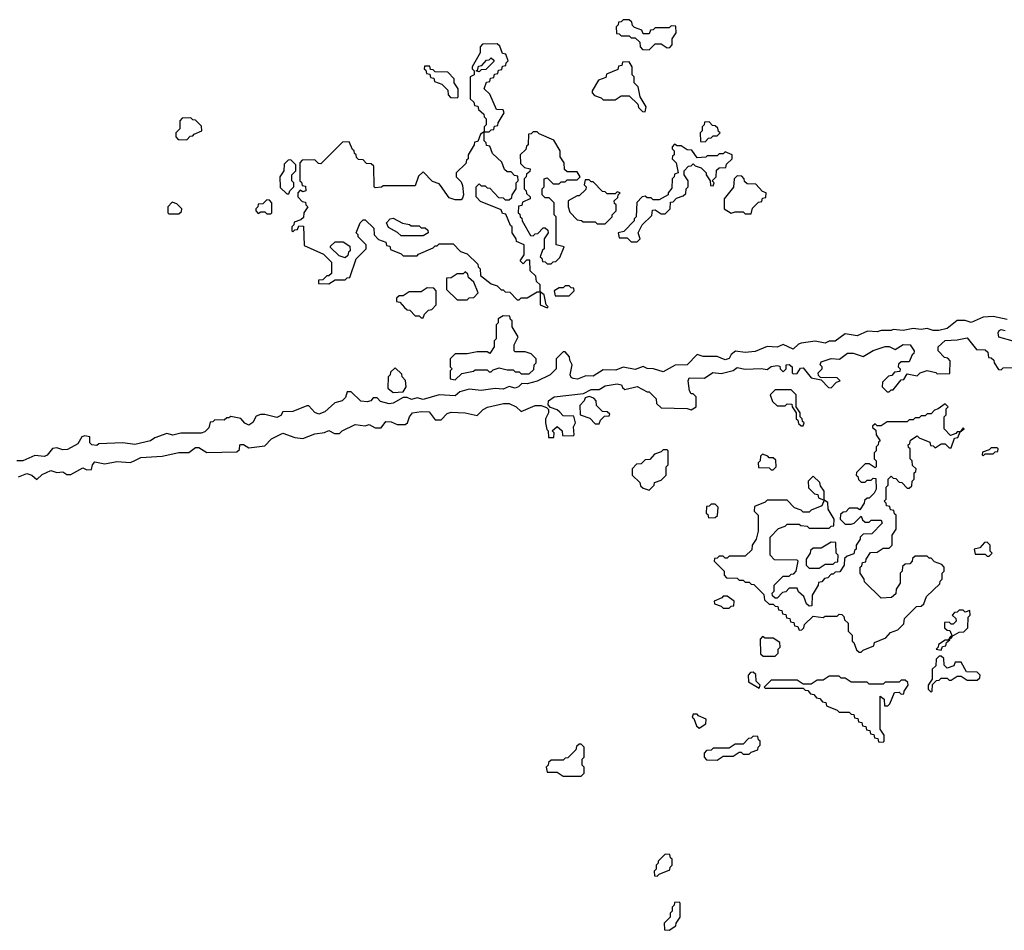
# Model space of a CAD drawing. Extents: x 2769579 to 2883812, y 684207 to 828660.
# Tile 291 of 505: x 2810299 to 2815220, y 756410 to 760960. Entities that reach past the tile are written whole.
import ezdxf

# ---------------------------------------------------------------- set-up
doc = ezdxf.new("R2010")
doc.units = 0

msp = doc.modelspace()

# ---------------------------------------------------------------- linework, layer by layer
at = {"layer": '0CON02XD'}
for points in [[(2813445, 760810), (2813475, 760840), (2813505, 760840), (2813535, 760820), (2813548.3, 760821.7), (2813560, 760835), (2813560, 760865), (2813580, 760895), (2813578.3, 760928.3), (2813555, 760930), (2813545, 760920), (2813475, 760920), (2813465, 760910), (2813451.7, 760908.3), (2813445, 760890), (2813415, 760890), (2813408.3, 760908.3), (2813371.7, 760921.7), (2813361.7, 760931.7), (2813358.3, 760948.3), (2813345, 760960), (2813315, 760960), (2813305, 760950), (2813291.7, 760948.3), (2813290, 760935), (2813280, 760925), (2813281.7, 760891.7), (2813295, 760890), (2813305, 760880), (2813345, 760880), (2813355, 760870), (2813375, 760870), (2813398.3, 760848.3), (2813400, 760825), (2813411.7, 760811.7), (2813445, 760810)], [(2812935, 759520), (2812940, 759525), (2812930, 759535), (2812920, 759585), (2812900, 759600), (2812900, 759635), (2812881.7, 759651.7), (2812878.3, 759678.3), (2812850, 759705), (2812848.3, 759758.3), (2812831.7, 759758.3), (2812815, 759740), (2812800, 759755), (2812820, 759785), (2812820, 759835), (2812781.7, 759851.7), (2812780, 759865), (2812760, 759895), (2812760, 759925), (2812751.7, 759931.7), (2812728.3, 759988.3), (2812711.7, 759991.7), (2812705, 760010), (2812601.7, 760051.7), (2812580, 760075), (2812580, 760125), (2812595, 760140), (2812605, 760130), (2812625, 760130), (2812635, 760120), (2812648.3, 760118.3), (2812691.7, 760071.7), (2812715, 760070), (2812725, 760060), (2812745, 760060), (2812758.3, 760071.7), (2812760, 760085), (2812780, 760115), (2812780, 760145), (2812790, 760155), (2812788.3, 760178.3), (2812771.7, 760181.7), (2812755, 760200), (2812735, 760200), (2812721.7, 760211.7), (2812708.3, 760248.3), (2812661.7, 760291.7), (2812648.3, 760328.3), (2812631.7, 760331.7), (2812630, 760345), (2812620, 760355), (2812620, 760400), (2812645, 760400), (2812655, 760410), (2812668.3, 760411.7), (2812671.7, 760428.3), (2812688.3, 760431.7), (2812690, 760445), (2812720, 760495), (2812715, 760510), (2812681.7, 760511.7), (2812648.3, 760588.3), (2812620, 760615), (2812631.7, 760648.3), (2812648.3, 760651.7), (2812651.7, 760668.3), (2812668.3, 760671.7), (2812671.7, 760688.3), (2812688.3, 760691.7), (2812691.7, 760708.3), (2812708.3, 760711.7), (2812711.7, 760728.3), (2812728.3, 760731.7), (2812730, 760745), (2812740, 760755), (2812728.3, 760788.3), (2812711.7, 760791.7), (2812698.3, 760828.3), (2812685, 760840), (2812611.7, 760838.3), (2812600, 760825), (2812600, 760795), (2812560, 760725), (2812560, 760715), (2812570, 760705), (2812570, 760685), (2812550, 760675), (2812550, 760565), (2812568.3, 760548.3), (2812571.7, 760531.7), (2812588.3, 760528.3), (2812591.7, 760511.7), (2812618.3, 760488.3), (2812620, 760475), (2812630, 760465), (2812630, 760435), (2812620, 760425), (2812620, 760400), (2812601.7, 760388.3), (2812588.3, 760351.7), (2812571.7, 760348.3), (2812570, 760335), (2812540, 760285), (2812540, 760265), (2812531.7, 760258.3), (2812528.3, 760241.7), (2812480, 760195), (2812480, 760175), (2812505, 760150), (2812511.7, 760131.7), (2812517.5, 760085), (2812511.7, 760068.3), (2812505, 760060), (2812475, 760060), (2812445, 760070), (2812401.7, 760131.7), (2812395, 760140), (2812361.7, 760151.7), (2812315, 760200), (2812291.7, 760178.3), (2812275, 760130), (2812115, 760130), (2812107, 760123), (2812075, 760120), (2812070, 760125), (2812068.3, 760228.3), (2812055, 760240), (2812031.7, 760241.7), (2812015, 760260), (2811991.7, 760261.7), (2811981.7, 760271.7), (2811980, 760285), (2811971.7, 760291.7), (2811970, 760305), (2811961.7, 760311.7), (2811945, 760350), (2811911.7, 760348.3), (2811805, 760240), (2811791.7, 760241.7), (2811775, 760260), (2811711.7, 760258.3), (2811700, 760245), (2811700, 760155), (2811708.3, 760148.3), (2811711.7, 760131.7), (2811728.3, 760128.3), (2811730, 760105), (2811715, 760100), (2811701.7, 760108.3), (2811690, 760095), (2811690, 760075), (2811711.7, 760051.7), (2811728.3, 760048.3), (2811730, 760035), (2811740, 760025), (2811720, 759995), (2811718.3, 759971.7), (2811705, 759960), (2811671.7, 759948.3), (2811670, 759935), (2811660, 759925), (2811660, 759905), (2811665, 759900), (2811675, 759910), (2811688.3, 759911.7), (2811695, 759930), (2811718.3, 759928.3), (2811721.7, 759831.7), (2811818.3, 759788.3), (2811858.3, 759748.3), (2811858.3, 759691.7), (2811845, 759680), (2811835, 759680), (2811815, 759660), (2811791.7, 759658.3), (2811791.7, 759641.7), (2811845, 759640), (2811875, 759660), (2811925, 759660), (2811935, 759670), (2811948.3, 759671.7), (2811980, 759765), (2812030, 759815), (2812030, 759835), (2811990, 759875), (2811990, 759885), (2811980, 759895), (2812000, 759945), (2812015, 759960), (2812025, 759960), (2812068.3, 759918.3), (2812070, 759885), (2812091.7, 759861.7), (2812128.3, 759848.3), (2812131.7, 759831.7), (2812148.3, 759828.3), (2812151.7, 759811.7), (2812205, 759790), (2812215, 759780), (2812285, 759780), (2812291.7, 759788.3), (2812365, 759820), (2812375, 759830), (2812385, 759830), (2812395, 759840), (2812465, 759840), (2812501.7, 759801.7), (2812535, 759790), (2812588.3, 759738.3), (2812590, 759725), (2812600, 759715), (2812601.7, 759681.7), (2812655, 759640), (2812685, 759630), (2812705, 759610), (2812715, 759610), (2812725, 759600), (2812748.3, 759598.3), (2812785, 759560), (2812795, 759560), (2812805, 759570), (2812835, 759570), (2812860, 759585), (2812885, 759600), (2812900, 759600), (2812900, 759535), (2812935, 759520)], [(2812595, 760700), (2812580, 760705), (2812588.3, 760711.7), (2812591.7, 760728.3), (2812608.3, 760731.7), (2812631.7, 760758.3), (2812645, 760760), (2812655, 760770), (2812668.3, 760758.3), (2812668.3, 760751.7), (2812628.3, 760711.7), (2812605, 760710), (2812595, 760700)], [(2812485, 760570), (2812490, 760575), (2812490, 760615), (2812470, 760645), (2812470, 760665), (2812438.3, 760698.3), (2812375, 760700), (2812365, 760710), (2812351.7, 760711.7), (2812348.3, 760728.3), (2812321.7, 760728.3), (2812320, 760715), (2812328.3, 760708.3), (2812331.7, 760691.7), (2812348.3, 760688.3), (2812351.7, 760671.7), (2812368.3, 760668.3), (2812371.7, 760651.7), (2812408.3, 760638.3), (2812438.3, 760608.3), (2812440, 760585), (2812451.7, 760571.7), (2812485, 760570)], [(2813425, 760500), (2813430, 760525), (2813400, 760575), (2813390, 760625), (2813370, 760645), (2813370, 760675), (2813360, 760685), (2813360, 760725), (2813345, 760750), (2813311.7, 760748.3), (2813308.3, 760731.7), (2813291.7, 760728.3), (2813288.3, 760711.7), (2813231.7, 760688.3), (2813228.3, 760671.7), (2813191.7, 760658.3), (2813160, 760605), (2813160, 760595), (2813171.7, 760581.7), (2813205, 760570), (2813215, 760560), (2813275, 760560), (2813305, 760580), (2813345, 760580), (2813388.3, 760538.3), (2813391.7, 760521.7), (2813411.7, 760501.7), (2813425, 760500)], [(2811135, 760360), (2811151.7, 760378.3), (2811165, 760380), (2811171.7, 760388.3), (2811210, 760405), (2811208.3, 760428.3), (2811178.3, 760458.3), (2811165, 760460), (2811155, 760470), (2811111.7, 760468.3), (2811100, 760455), (2811100, 760415), (2811080, 760395), (2811080, 760375), (2811091.7, 760361.7), (2811135, 760360)], [(2813725, 760350), (2813741.7, 760368.3), (2813755, 760370), (2813765, 760380), (2813785, 760380), (2813800, 760395), (2813791.7, 760401.7), (2813788.3, 760418.3), (2813775, 760430), (2813761.7, 760431.7), (2813745, 760450), (2813721.7, 760448.3), (2813720, 760435), (2813710, 760425), (2813710, 760405), (2813700, 760395), (2813701.7, 760351.7), (2813725, 760350)], [(2812955, 759740), (2812965, 759750), (2812978.3, 759751.7), (2812998.3, 759771.7), (2813020, 759825), (2812980, 759835), (2812980, 759975), (2812970, 759985), (2812970, 760045), (2812945, 760070), (2812925, 760070), (2812910, 760085), (2812910, 760115), (2812920, 760125), (2812920, 760165), (2812935, 760170), (2812965, 760140), (2812995, 760140), (2813005, 760150), (2813025, 760150), (2813035, 760160), (2813085, 760160), (2813100, 760175), (2813085, 760200), (2813035, 760200), (2813021.7, 760211.7), (2813020, 760245), (2813000, 760275), (2813000, 760305), (2812968.3, 760358.3), (2812895, 760390), (2812885, 760400), (2812865, 760400), (2812855, 760390), (2812841.7, 760388.3), (2812840, 760335), (2812831.7, 760328.3), (2812828.3, 760311.7), (2812800, 760285), (2812801.7, 760241.7), (2812821.7, 760221.7), (2812850, 760215), (2812848.3, 760201.7), (2812831.7, 760188.3), (2812830, 760175), (2812820, 760165), (2812820, 760115), (2812830, 760105), (2812831.7, 760091.7), (2812850, 760075), (2812850, 760065), (2812811.7, 760048.3), (2812808.3, 760031.7), (2812791.7, 760028.3), (2812790, 759995), (2812798.3, 759988.3), (2812800, 759975), (2812808.3, 759968.3), (2812810, 759955), (2812851.7, 759881.7), (2812865, 759880), (2812875, 759890), (2812888.3, 759891.7), (2812915, 759920), (2812925, 759920), (2812938.3, 759908.3), (2812940, 759895), (2812920, 759865), (2812920, 759815), (2812911.7, 759808.3), (2812900, 759775), (2812908.3, 759768.3), (2812911.7, 759751.7), (2812925, 759750), (2812935, 759740), (2812955, 759740)], [(2813385, 759850), (2813400, 759865), (2813390, 759895), (2813410, 759935), (2813458.3, 759981.7), (2813461.7, 760008.3), (2813475, 760010), (2813505, 759990), (2813525, 759990), (2813550, 760015), (2813551.7, 760048.3), (2813565, 760050), (2813581.7, 760068.3), (2813615, 760080), (2813628.3, 760091.7), (2813630, 760115), (2813640, 760125), (2813640, 760155), (2813620, 760185), (2813620, 760205), (2813641.7, 760228.3), (2813655, 760230), (2813665, 760240), (2813675, 760230), (2813705, 760220), (2813730, 760195), (2813730, 760185), (2813750, 760155), (2813751.7, 760131.7), (2813765, 760130), (2813770, 760145), (2813760, 760155), (2813780, 760175), (2813781.7, 760208.3), (2813795, 760220), (2813828.3, 760221.7), (2813831.7, 760238.3), (2813860, 760265), (2813860, 760285), (2813825, 760300), (2813815, 760290), (2813795, 760290), (2813785, 760280), (2813735, 760280), (2813727.5, 760272.5), (2813685, 760270), (2813658.3, 760308.3), (2813635, 760310), (2813605, 760330), (2813585, 760330), (2813571.7, 760338.3), (2813560, 760325), (2813560, 760315), (2813570, 760305), (2813570, 760285), (2813561.7, 760278.3), (2813560, 760265), (2813580, 760245), (2813590, 760195), (2813571.7, 760188.3), (2813570, 760175), (2813560, 760165), (2813558.3, 760118.3), (2813540, 760095), (2813540, 760085), (2813495, 760060), (2813465, 760060), (2813455, 760070), (2813435, 760070), (2813425, 760077.5), (2813410, 760075), (2813383, 760047), (2813380, 759975), (2813370, 759965), (2813370, 759955), (2813318.3, 759901.7), (2813290, 759895), (2813295, 759870), (2813335, 759870), (2813355, 759850), (2813385, 759850)], [(2811645, 760090), (2811650, 760105), (2811670, 760125), (2811670, 760145), (2811660, 760155), (2811660, 760185), (2811680, 760205), (2811680, 760235), (2811655, 760260), (2811641.7, 760258.3), (2811621.7, 760238.3), (2811620, 760205), (2811600, 760175), (2811601.7, 760121.7), (2811635, 760090), (2811645, 760090)], [(2813955, 759990), (2813961.7, 760018.3), (2813991.7, 760048.3), (2814008.3, 760051.7), (2814011.7, 760068.3), (2814028.3, 760071.7), (2814030, 760095), (2814011.7, 760101.7), (2813978.3, 760138.3), (2813935, 760140), (2813921.7, 760151.7), (2813920, 760165), (2813908.3, 760178.3), (2813885, 760180), (2813870, 760165), (2813867, 760123), (2813820, 760065), (2813820, 760015), (2813855, 759992.5), (2813875, 760000), (2813915, 760000), (2813925, 759990), (2813955, 759990)], [(2813225, 759940), (2813260, 759975), (2813260, 759985), (2813280, 760005), (2813280, 760035), (2813271.7, 760041.7), (2813270, 760055), (2813288.3, 760071.7), (2813290, 760085), (2813300, 760095), (2813285, 760100), (2813275, 760090), (2813235, 760090), (2813225, 760100), (2813211.7, 760101.7), (2813165, 760150), (2813155, 760150), (2813145, 760160), (2813125, 760160), (2813120, 760135), (2813130, 760125), (2813128.3, 760111.7), (2813095, 760080), (2813085, 760080), (2813040, 760055), (2813040, 760025), (2813048.3, 759998.3), (2813085, 759960), (2813107, 759957), (2813115, 759950), (2813175, 759950), (2813185, 759940), (2813225, 759940)], [(2811095, 759990), (2811108.3, 760001.7), (2811110, 760015), (2811085, 760040), (2811061.7, 760048.3), (2811040, 760025), (2811040, 759995), (2811045, 759990), (2811095, 759990)], [(2811555, 759990), (2811560, 759995), (2811560, 760045), (2811548.3, 760058.3), (2811535, 760060), (2811515, 760040), (2811491.7, 760038.3), (2811490, 760025), (2811480, 760015), (2811480, 760005), (2811491.7, 759991.7), (2811505, 760000), (2811525, 760000), (2811535, 759990), (2811555, 759990)], [(2812315, 759880), (2812205, 759880), (2812187, 759897), (2812141.7, 759921.7), (2812132.5, 759945), (2812150, 759965), (2812165, 759967.5), (2812213, 759943), (2812247, 759937), (2812255, 759930), (2812295, 759930), (2812305, 759920), (2812325, 759920), (2812338.3, 759908.3), (2812340, 759895), (2812315, 759880)], [(2811925, 759770), (2811895, 759780), (2811851.7, 759821.7), (2811851.7, 759828.3), (2811875, 759850), (2811915, 759850), (2811948.3, 759828.3), (2811950, 759805), (2811941.7, 759798.3), (2811938.3, 759781.7), (2811925, 759770)], [(2812535, 759560), (2812545, 759570), (2812568.3, 759571.7), (2812590, 759595), (2812568.3, 759648.3), (2812541.7, 759671.7), (2812538.3, 759688.3), (2812525, 759700), (2812515, 759690), (2812485, 759690), (2812455, 759670), (2812431.7, 759668.3), (2812431.7, 759611.7), (2812485, 759560), (2812535, 759560)], [(2813045, 759580), (2813070, 759605), (2813068.3, 759618.3), (2813055, 759620), (2813045, 759630), (2813025, 759630), (2813015, 759620), (2812995, 759620), (2812970, 759605), (2812975, 759580), (2813045, 759580)], [(2812315, 759470), (2812321.7, 759488.3), (2812341.7, 759508.3), (2812358.3, 759511.7), (2812380, 759535), (2812380, 759605), (2812368.3, 759618.3), (2812335, 759620), (2812305, 759600), (2812245, 759600), (2812215, 759580), (2812195, 759580), (2812181.7, 759568.3), (2812181.7, 759551.7), (2812198.3, 759548.3), (2812221.7, 759521.7), (2812235, 759510), (2812248.3, 759508.3), (2812275, 759480), (2812295, 759480), (2812305, 759470), (2812315, 759470)], [(2815235, 759462.5), (2815165, 759477.5), (2815115, 759473.3), (2815055, 759447.5), (2815025, 759457.5), (2814985, 759457.5), (2814933.6, 759416.4), (2814893.6, 759406.4), (2814865, 759406.7), (2814835, 759417.5), (2814805, 759412.5), (2814765, 759417.5), (2814715, 759407.5), (2814665, 759412.5), (2814655, 759407.5), (2814605, 759407.5), (2814585, 759400), (2814536.4, 759403.6), (2814485, 759380), (2814425, 759390), (2814375, 759353.8), (2814345, 759353.8), (2814325, 759343.3), (2814275, 759353.3), (2814205, 759343.3), (2814191.7, 759338.3), (2814165, 759313.3), (2814115, 759337.5), (2814085, 759323.3), (2814035, 759326.7), (2813975, 759302.5), (2813925, 759296.7), (2813877, 759303), (2813855, 759287.5), (2813845, 759267.5), (2813825, 759261.2), (2813785, 759277.5), (2813715, 759277.5), (2813685, 759287.5), (2813635, 759236.2), (2813575, 759233.8), (2813515, 759200), (2813466.1, 759216.1), (2813435, 759217.5), (2813415, 759227.5), (2813375, 759212.5), (2813315, 759223.3), (2813279.3, 759209.3), (2813215, 759210), (2813165, 759178.8), (2813129.3, 759180.7), (2813086.4, 759163.6), (2813065, 759166.7), (2813055, 759172.5), (2813050, 759185), (2813060, 759235), (2813048.3, 759258.3), (2813047.5, 759275), (2813025, 759300), (2813015, 759300), (2812980, 759265), (2812980, 759215), (2812950, 759185), (2812885, 759153.8), (2812835, 759140), (2812808.3, 759141.7), (2812792.5, 759125), (2812775, 759118.8), (2812745, 759126.7), (2812715, 759113.3), (2812675, 759116.7), (2812605, 759106.7), (2812545, 759113.3), (2812499.3, 759100.7), (2812475, 759080), (2812395, 759086.2), (2812315, 759062.5), (2812285, 759070), (2812257, 759063), (2812235, 759072.5), (2812215, 759072.5), (2812165.9, 759044.1), (2812145, 759041.2), (2812103, 759053), (2812085, 759070), (2812065, 759070), (2812053.6, 759056.4), (2812035, 759050), (2812003.6, 759053.6), (2811955, 759100), (2811935, 759100), (2811927, 759073), (2811910, 759055), (2811873.9, 759046.1), (2811825, 759000), (2811795, 758988.8), (2811775, 758996.7), (2811745, 759030), (2811735, 759030), (2811665, 759002.5), (2811615, 759000), (2811605, 758982.5), (2811585, 758972.5), (2811525, 758987.5), (2811503, 758987), (2811481.7, 758978.3), (2811465, 758947.5), (2811445, 758934), (2811425, 758943.3), (2811405, 758967.5), (2811355, 758977.5), (2811345, 758970), (2811335, 758970), (2811321.7, 758958.3), (2811275, 758960), (2811265, 758950), (2811251.7, 758948.3), (2811245, 758920), (2811225, 758900), (2811206.4, 758893.6), (2811105, 758893.3), (2811065, 758883.3), (2811035, 758892.5), (2810975, 758870), (2810952.5, 758855), (2810875, 758838), (2810815, 758846.2), (2810695, 758840), (2810685, 758832.5), (2810660, 758835), (2810650, 758845), (2810650, 758875), (2810625, 758880), (2810610, 758875), (2810589.3, 758840.7), (2810538.3, 758811.7), (2810515, 758811.2), (2810485, 758820), (2810463, 758817), (2810436.4, 758783.6), (2810423, 758777), (2810375, 758782.5), (2810315, 758756.2), (2810285, 758756.2)], [(2812475, 759160), (2812508.3, 759191.7), (2812567, 759203), (2812575, 759210), (2812635, 759210), (2812645, 759200), (2812655, 759200), (2812665, 759210), (2812695, 759220), (2812735, 759210), (2812765, 759210), (2812775, 759200), (2812795, 759200), (2812805, 759190), (2812845, 759190), (2812868.3, 759211.7), (2812870, 759235), (2812880, 759245), (2812880, 759265), (2812855, 759290), (2812825, 759300), (2812775, 759300), (2812770, 759305), (2812770, 759335), (2812790, 759375), (2812760, 759425), (2812760, 759455), (2812751.7, 759461.7), (2812748.3, 759478.3), (2812715, 759480), (2812690, 759465), (2812690, 759445), (2812680, 759435), (2812680, 759365), (2812670, 759355), (2812670, 759325), (2812648.3, 759291.7), (2812635, 759300), (2812585, 759300), (2812535, 759290), (2812475, 759290), (2812450, 759265), (2812450, 759225), (2812460, 759215), (2812450, 759205), (2812450, 759165), (2812475, 759160)], [(2815263.6, 759353.6), (2815193.3, 759373.3), (2815190, 759395), (2815195, 759407.5), (2815205, 759412.5), (2815225, 759407.5)], [(2810293.9, 758676.1), (2810335, 758692.5), (2810360, 758685), (2810385, 758662.5), (2810411.7, 758688.3), (2810455, 758707.5), (2810485, 758697.5), (2810515, 758700), (2810535, 758687.5), (2810555, 758687.5), (2810615, 758720), (2810635, 758710), (2810658.3, 758711.7), (2810663.3, 758735), (2810675, 758750), (2810725, 758740), (2810785, 758752.5), (2810853, 758747), (2810878.3, 758758.3), (2810905, 758772.5), (2811010.7, 758779.3), (2811095, 758796.7), (2811145, 758797.5), (2811177, 758823), (2811195, 758822.5), (2811235, 758797.5), (2811385, 758800), (2811398.3, 758811.7), (2811400, 758835), (2811405, 758837.5), (2811417, 758837), (2811445, 758820), (2811525, 758830), (2811557.5, 758865), (2811615, 758893.3), (2811675, 758872.5), (2811715, 758867.5), (2811775, 758890), (2811823.3, 758896.7), (2811845, 758906.7), (2811873, 758893), (2811897, 758893), (2811910, 758905), (2811975, 758936.7), (2812025, 758930), (2812045, 758937.5), (2812075, 758920), (2812105, 758920), (2812128.3, 758951.7), (2812155, 758950), (2812185, 758936.7), (2812225, 758937.5), (2812237.5, 758945), (2812247.5, 758975), (2812262.5, 758995), (2812305, 759002.5), (2812345, 759000), (2812375, 758960), (2812405, 758960), (2812435, 758992.5), (2812455, 758998.8), (2812525, 758996.2), (2812585, 758982.5), (2812615, 759012.5), (2812636.4, 759023.6), (2812717, 759043), (2812745, 759042.5), (2812780, 759025), (2812805, 759002.5), (2812875, 759032.5), (2812905, 759032.5), (2812931.7, 759021.7), (2812941.7, 759011.7), (2812942.5, 758995), (2812927.5, 758965), (2812926.7, 758945), (2812933, 758913), (2812940, 758905), (2812941.7, 758871.7), (2812968.3, 758871.7), (2812970, 758895), (2812960, 758905), (2812985, 758927.5), (2813010, 758905), (2813011.7, 758881.7), (2813065, 758880), (2813070, 758885), (2813067.5, 758925), (2813077.5, 758945), (2813068.3, 758978.3), (2813015, 758980), (2812998.3, 758998.3), (2812985, 759010), (2812951.7, 759021.7), (2812940, 759035), (2812942.5, 759055), (2812970, 759075), (2813117.5, 759092.5), (2813155, 759112.5), (2813195, 759112.5), (2813225, 759130), (2813285, 759140), (2813306.1, 759136.1), (2813311.7, 759121.7), (2813323, 759113), (2813385, 759127.5), (2813435, 759100), (2813445, 759100), (2813480, 759065), (2813481.7, 759041.7), (2813505, 759020), (2813635, 759017.5), (2813655, 759010), (2813680, 759025), (2813680, 759075), (2813665, 759090), (2813655, 759090), (2813647.5, 759105), (2813640, 759155), (2813645, 759170), (2813721.7, 759168.3), (2813763.6, 759196.4), (2813805, 759192.5), (2813865, 759207.5), (2813885, 759222.5), (2813925, 759213.3), (2814005, 759217.5), (2814035, 759212.5), (2814055, 759226.7), (2814085, 759232.5), (2814098.3, 759228.3), (2814100, 759215), (2814115, 759200), (2814130, 759215), (2814130, 759235), (2814145, 759237.5), (2814160, 759225), (2814160, 759195), (2814165, 759190), (2814185, 759192.5), (2814201.7, 759218.3), (2814215, 759220), (2814255, 759170), (2814305, 759160), (2814341.7, 759121.7), (2814355, 759120), (2814381.7, 759148.3), (2814400, 759155), (2814385, 759170), (2814301.7, 759171.7), (2814291.7, 759181.7), (2814290, 759195), (2814310, 759215), (2814310, 759225), (2814300, 759235), (2814305, 759250), (2814355, 759266.7), (2814397, 759263), (2814437, 759293), (2814465, 759293.3), (2814515, 759277.5), (2814565, 759307.5), (2814625, 759326.7), (2814645, 759326.7), (2814675, 759312.5), (2814715, 759337.5), (2814750, 759335), (2814770, 759305), (2814768.3, 759291.7), (2814760, 759285), (2814745, 759250), (2814705, 759250), (2814691.7, 759238.3), (2814690, 759225), (2814700, 759215), (2814698.3, 759201.7), (2814671.7, 759198.3), (2814658.3, 759181.7), (2814641.7, 759178.3), (2814611.7, 759148.3), (2814610, 759125), (2814635, 759100), (2814645, 759100), (2814655, 759110), (2814665, 759110), (2814705, 759160), (2814718.3, 759161.7), (2814735, 759190), (2814785, 759180), (2814800, 759195), (2814835, 759206.7), (2814877, 759197), (2814885, 759190), (2814948.3, 759191.7), (2814950, 759255), (2814938.3, 759268.3), (2814921.7, 759271.7), (2814890, 759305), (2814890, 759325), (2814925, 759357.5), (2814985, 759360), (2815035, 759370), (2815081.7, 759311.7), (2815125, 759310), (2815138.3, 759298.3), (2815141.7, 759271.7), (2815155, 759270), (2815168.3, 759258.3), (2815170, 759245), (2815191.7, 759211.7), (2815205, 759210), (2815215, 759220), (2815278.3, 759221.7)], [(2812165, 759097.5), (2812215, 759100), (2812230, 759125), (2812227, 759157), (2812210, 759175), (2812208.3, 759188.3), (2812175, 759220), (2812151.7, 759198.3), (2812150, 759185), (2812140, 759175), (2812138.3, 759118.3), (2812165, 759097.5)], [(2814215, 758930), (2814220, 758945), (2814211.7, 758951.7), (2814210, 758965), (2814200, 758975), (2814200, 758995), (2814180, 759025), (2814180, 759085), (2814155, 759110), (2814075, 759110), (2814050, 759085), (2814061.7, 759051.7), (2814085, 759030), (2814125, 759030), (2814135, 759040), (2814158.3, 759038.3), (2814160, 759025), (2814180, 758995), (2814180, 758965), (2814188.3, 758958.3), (2814191.7, 758941.7), (2814205, 758930), (2814215, 758930)], [(2813195, 758940), (2813201.7, 758958.3), (2813221.7, 758978.3), (2813245, 758980), (2813248.3, 758988.3), (2813235, 759000), (2813211.7, 759001.7), (2813181.7, 759031.7), (2813180, 759055), (2813168.3, 759068.3), (2813145, 759077.5), (2813125, 759070), (2813120, 759055), (2813098.3, 759031.7), (2813100, 758985), (2813148.3, 758968.3), (2813175, 758940), (2813195, 758940)], [(2814505, 757800), (2814515, 757810), (2814568.3, 757831.7), (2814571.7, 757848.3), (2814628.3, 757871.7), (2814651.7, 757898.3), (2814688.3, 757911.7), (2814718.3, 757941.7), (2814721.7, 757968.3), (2814781.7, 758028.3), (2814805, 758030), (2814818.3, 758041.7), (2814831.7, 758078.3), (2814898.3, 758141.7), (2814900, 758155), (2814910, 758165), (2814910, 758195), (2814920, 758205), (2814920, 758225), (2814908.3, 758238.3), (2814871.7, 758251.7), (2814855, 758270), (2814845, 758270), (2814835, 758280), (2814775, 758280), (2814761.7, 758268.3), (2814760, 758255), (2814748.3, 758241.7), (2814725, 758240), (2814711.7, 758228.3), (2814710, 758205), (2814700, 758195), (2814700, 758145), (2814680, 758115), (2814678.3, 758091.7), (2814657, 758073), (2814605, 758070), (2814521.7, 758151.7), (2814520, 758165), (2814500, 758195), (2814500, 758225), (2814508.3, 758231.7), (2814511.7, 758248.3), (2814528.3, 758251.7), (2814530, 758265), (2814551.7, 758298.3), (2814585, 758300), (2814615, 758320), (2814645, 758320), (2814660, 758335), (2814660, 758385), (2814680, 758415), (2814680, 758485), (2814671.7, 758491.7), (2814668.3, 758508.3), (2814651.7, 758511.7), (2814648.3, 758528.3), (2814631.7, 758531.7), (2814630, 758545), (2814620, 758555), (2814630, 758565), (2814630, 758625), (2814640, 758635), (2814640, 758665), (2814655, 758680), (2814665, 758670), (2814678.3, 758668.3), (2814695, 758650), (2814708.3, 758648.3), (2814735, 758620), (2814745, 758620), (2814758.3, 758631.7), (2814760, 758655), (2814770, 758665), (2814770, 758695), (2814778.3, 758701.7), (2814780, 758715), (2814761.7, 758731.7), (2814760, 758755), (2814750, 758765), (2814750, 758815), (2814741.7, 758821.7), (2814740, 758835), (2814748.3, 758841.7), (2814751.7, 758858.3), (2814785, 758880), (2814795, 758870), (2814848.3, 758848.3), (2814851.7, 758831.7), (2814865, 758830), (2814875, 758820), (2814905, 758840), (2814925, 758840), (2814945, 758820), (2814955, 758820), (2814971.7, 758868.3), (2814988.3, 758871.7), (2815000, 758900), (2815020, 758915), (2815015, 758920), (2815000, 758900), (2814985, 758900), (2814978.3, 758891.7), (2814951.7, 758881.7), (2814920, 758915), (2814920, 758975), (2814930, 758985), (2814930, 759015), (2814940, 759025), (2814925, 759040), (2814890, 759015), (2814871.7, 759008.3), (2814855, 758990), (2814835, 758990), (2814825, 758980), (2814805, 758980), (2814795, 758970), (2814775, 758970), (2814765, 758960), (2814745, 758960), (2814735, 758950), (2814635, 758950), (2814605, 758930), (2814585, 758930), (2814575, 758940), (2814561.7, 758928.3), (2814561.7, 758921.7), (2814578.3, 758908.3), (2814580, 758885), (2814600, 758855), (2814591.7, 758848.3), (2814590, 758835), (2814580, 758825), (2814580, 758805), (2814570, 758795), (2814570, 758765), (2814580, 758755), (2814580, 758725), (2814575, 758720), (2814545, 758740), (2814525, 758740), (2814481.7, 758698.3), (2814480, 758685), (2814488.3, 758678.3), (2814491.7, 758661.7), (2814505, 758650), (2814525, 758650), (2814535, 758660), (2814555, 758660), (2814565, 758670), (2814578.3, 758668.3), (2814580, 758615), (2814570, 758595), (2814545, 758570), (2814535, 758570), (2814521.7, 758558.3), (2814520, 758545), (2814498.3, 758511.7), (2814485, 758520), (2814445, 758520), (2814428.3, 758501.7), (2814415, 758500), (2814401.7, 758488.3), (2814400, 758465), (2814425, 758440), (2814455, 758440), (2814470, 758445), (2814505, 758480), (2814511.7, 758461.7), (2814525, 758450), (2814545, 758450), (2814555, 758460), (2814605, 758460), (2814610, 758445), (2814558.3, 758391.7), (2814515, 758390), (2814500, 758375), (2814500, 758365), (2814480, 758335), (2814480, 758315), (2814471.7, 758308.3), (2814468.3, 758291.7), (2814435, 758280), (2814421.7, 758268.3), (2814420, 758235), (2814398.3, 758201.7), (2814375, 758200), (2814365, 758190), (2814355, 758190), (2814338.3, 758171.7), (2814321.7, 758168.3), (2814308.3, 758151.7), (2814291.7, 758148.3), (2814290, 758135), (2814260, 758085), (2814258.3, 758031.7), (2814245, 758030), (2814231.7, 758041.7), (2814218.3, 758078.3), (2814191.7, 758101.7), (2814185, 758120), (2814145, 758120), (2814128.3, 758101.7), (2814111.7, 758098.3), (2814085, 758070), (2814075, 758070), (2814061.7, 758081.7), (2814060, 758095), (2814070, 758105), (2814070, 758135), (2814115, 758180), (2814145, 758180), (2814155, 758190), (2814168.3, 758191.7), (2814180, 758205), (2814190, 758255), (2814185, 758260), (2814071.7, 758261.7), (2814050, 758285), (2814050, 758375), (2814091.7, 758418.3), (2814125, 758430), (2814135, 758440), (2814195, 758440), (2814203, 758433), (2814235, 758430), (2814245, 758420), (2814345, 758420), (2814355, 758430), (2814368.3, 758431.7), (2814370, 758465), (2814340, 758515), (2814338.3, 758548.3), (2814320, 758560), (2814320, 758605), (2814301.7, 758631.7), (2814298.3, 758648.3), (2814265, 758680), (2814240, 758655), (2814241.7, 758621.7), (2814271.7, 758591.7), (2814288.3, 758588.3), (2814291.7, 758571.7), (2814320, 758560), (2814308.3, 758531.7), (2814255, 758510), (2814245, 758500), (2814215, 758500), (2814205, 758510), (2814171.7, 758521.7), (2814135, 758560), (2814035, 758560), (2814025, 758550), (2813971.7, 758528.3), (2813970, 758505), (2813990, 758485), (2813990, 758405), (2813980, 758365), (2813960, 758335), (2813958.3, 758311.7), (2813925, 758280), (2813845, 758280), (2813835, 758270), (2813825, 758270), (2813815, 758280), (2813795, 758280), (2813785, 758270), (2813771.7, 758268.3), (2813770, 758255), (2813820, 758205), (2813820, 758185), (2813831.7, 758171.7), (2813885, 758170), (2813895, 758160), (2813915, 758160), (2813925, 758150), (2813945, 758150), (2813955, 758140), (2813968.3, 758138.3), (2814018.3, 758088.3), (2814021.7, 758061.7), (2814045, 758040), (2814065, 758040), (2814075, 758030), (2814088.3, 758028.3), (2814091.7, 758011.7), (2814108.3, 758008.3), (2814111.7, 757991.7), (2814128.3, 757988.3), (2814131.7, 757971.7), (2814148.3, 757968.3), (2814151.7, 757951.7), (2814168.3, 757948.3), (2814171.7, 757931.7), (2814188.3, 757928.3), (2814195, 757910), (2814208.3, 757911.7), (2814218.3, 757921.7), (2814221.7, 757938.3), (2814265, 757980), (2814315, 757972.5), (2814325, 757980), (2814385, 757980), (2814395, 757990), (2814408.3, 757988.3), (2814418.3, 757978.3), (2814421.7, 757961.7), (2814440, 757945), (2814440, 757905), (2814460, 757885), (2814460, 757855), (2814468.3, 757848.3), (2814481.7, 757811.7), (2814495, 757800), (2814505, 757800)], [(2813445, 758610), (2813470, 758635), (2813471.7, 758648.3), (2813505, 758660), (2813530, 758685), (2813530, 758725), (2813540, 758735), (2813540, 758805), (2813535, 758810), (2813515, 758810), (2813505, 758800), (2813471.7, 758788.3), (2813448.3, 758761.7), (2813425, 758760), (2813405, 758740), (2813381.7, 758738.3), (2813360, 758715), (2813360, 758685), (2813398.3, 758648.3), (2813401.7, 758631.7), (2813415, 758620), (2813445, 758610)], [(2815115, 758780), (2815125, 758790), (2815165, 758790), (2815175, 758800), (2815188.3, 758801.7), (2815190, 758815), (2815185, 758820), (2815155, 758820), (2815145, 758810), (2815111.7, 758798.3), (2815110, 758785), (2815115, 758780)], [(2814065, 758710), (2814080, 758725), (2814078.3, 758758.3), (2814065, 758770), (2814045, 758770), (2814038.3, 758778.3), (2814011.7, 758788.3), (2814001.7, 758778.3), (2814000, 758755), (2813990, 758745), (2813991.7, 758721.7), (2814045, 758720), (2814055, 758710), (2814065, 758710)], [(2813741.7, 758471.7), (2813775, 758472.5), (2813787, 758483), (2813790, 758525), (2813775, 758540), (2813755, 758540), (2813745, 758530), (2813731.7, 758528.3), (2813730, 758495), (2813738.3, 758488.3), (2813741.7, 758471.7)], [(2814295, 758220), (2814325, 758240), (2814365, 758240), (2814375, 758250), (2814388.3, 758251.7), (2814390, 758285), (2814380, 758295), (2814378.3, 758348.3), (2814355, 758350), (2814305, 758320), (2814265, 758320), (2814251.7, 758308.3), (2814250, 758295), (2814230, 758265), (2814230, 758235), (2814245, 758220), (2814295, 758220)], [(2815145, 758280), (2815160, 758295), (2815150, 758305), (2815150, 758335), (2815135, 758350), (2815121.7, 758348.3), (2815098.3, 758321.7), (2815070, 758315), (2815075, 758290), (2815125, 758290), (2815135, 758280), (2815145, 758280)], [(2813845, 758020), (2813855, 758030), (2813868.3, 758031.7), (2813870, 758055), (2813835, 758080), (2813815, 758080), (2813808.3, 758071.7), (2813770, 758055), (2813771.7, 758041.7), (2813805, 758030), (2813815, 758020), (2813845, 758020)], [(2814905, 757810), (2814911.7, 757828.3), (2814928.3, 757831.7), (2814931.7, 757848.3), (2814948.3, 757861.7), (2814950, 757870), (2814958.3, 757871.7), (2814960, 757880), (2814995, 757900), (2815018.3, 757901.7), (2815038.3, 757921.7), (2815040, 757975), (2815050, 757985), (2815048.3, 758008.3), (2815025, 758000), (2815015, 758010), (2814995, 758010), (2814985, 758000), (2814971.7, 757998.3), (2814960, 757985), (2814978.3, 757968.3), (2814980, 757955), (2814965, 757940), (2814955, 757940), (2814945, 757950), (2814921.7, 757948.3), (2814921.7, 757921.7), (2814935, 757910), (2814948.3, 757908.3), (2814960, 757880), (2814951.7, 757878.3), (2814940, 757860), (2814925, 757860), (2814891.7, 757838.3), (2814890, 757825), (2814880, 757815), (2814905, 757810)], [(2814075, 757780), (2814090, 757795), (2814090, 757815), (2814100, 757825), (2814098.3, 757848.3), (2814065, 757870), (2814025, 757870), (2814011.7, 757878.3), (2814000, 757865), (2814001.7, 757791.7), (2814015, 757780), (2814075, 757780)], [(2814855, 757600), (2814860, 757605), (2814861.7, 757638.3), (2814881.7, 757658.3), (2814895, 757660), (2814905, 757670), (2814935, 757670), (2814945, 757660), (2814955, 757660), (2814985, 757680), (2815005, 757680), (2815035, 757660), (2815085, 757660), (2815098.3, 757671.7), (2815100, 757685), (2815085, 757700), (2815031.7, 757701.7), (2815005, 757750), (2814975, 757750), (2814968.3, 757731.7), (2814935, 757720), (2814920, 757735), (2814918.3, 757768.3), (2814905, 757780), (2814895, 757780), (2814880, 757765), (2814878.3, 757731.7), (2814860, 757715), (2814860, 757665), (2814840, 757635), (2814840, 757615), (2814855, 757600)], [(2813995, 757620), (2814000, 757635), (2813980, 757655), (2813978.3, 757688.3), (2813965, 757700), (2813951.7, 757698.3), (2813940, 757685), (2813941.7, 757651.7), (2813995, 757620)], [(2814615, 757350), (2814620, 757355), (2814620, 757385), (2814600, 757415), (2814600, 757580), (2814620, 757565), (2814621.7, 757531.7), (2814638.3, 757531.7), (2814648.3, 757541.7), (2814671.7, 757598.3), (2814695, 757600), (2814705, 757590), (2814718.3, 757591.7), (2814720, 757605), (2814740, 757635), (2814738.3, 757648.3), (2814725, 757660), (2814705, 757660), (2814695, 757650), (2814625, 757650), (2814615, 757640), (2814545, 757640), (2814535, 757650), (2814455, 757650), (2814425, 757670), (2814405, 757670), (2814395, 757680), (2814345, 757680), (2814315, 757660), (2814285, 757660), (2814255, 757640), (2814215, 757640), (2814185, 757660), (2814055, 757660), (2814020, 757625), (2814025, 757620), (2814215, 757620), (2814225, 757610), (2814238.3, 757608.3), (2814251.7, 757591.7), (2814268.3, 757588.3), (2814281.7, 757571.7), (2814298.3, 757568.3), (2814311.7, 757551.7), (2814328.3, 757548.3), (2814331.7, 757531.7), (2814385, 757510), (2814395, 757500), (2814445, 757500), (2814455, 757490), (2814468.3, 757488.3), (2814471.7, 757471.7), (2814488.3, 757468.3), (2814491.7, 757451.7), (2814508.3, 757448.3), (2814511.7, 757431.7), (2814528.3, 757428.3), (2814531.7, 757411.7), (2814548.3, 757408.3), (2814551.7, 757391.7), (2814568.3, 757388.3), (2814571.7, 757371.7), (2814588.3, 757368.3), (2814591.7, 757351.7), (2814615, 757350)], [(2813695, 757420), (2813728.3, 757441.7), (2813730, 757465), (2813691.7, 757481.7), (2813685, 757490), (2813665, 757490), (2813660, 757475), (2813668.3, 757468.3), (2813681.7, 757431.7), (2813695, 757420)], [(2813785, 757260), (2813815, 757280), (2813865, 757280), (2813895, 757300), (2813905, 757300), (2813915, 757290), (2813945, 757290), (2813955, 757300), (2813988.3, 757311.7), (2813990, 757325), (2814000, 757335), (2814000, 757355), (2813991.7, 757361.7), (2813988.3, 757378.3), (2813965, 757380), (2813955, 757370), (2813941.7, 757368.3), (2813915, 757340), (2813875, 757340), (2813845, 757320), (2813765, 757320), (2813755, 757310), (2813731.7, 757308.3), (2813720, 757295), (2813720, 757275), (2813731.7, 757261.7), (2813785, 757260)], [(2813105, 757180), (2813120, 757195), (2813120, 757225), (2813110, 757235), (2813110, 757265), (2813120, 757275), (2813120, 757325), (2813105, 757340), (2813095, 757340), (2813081.7, 757328.3), (2813078.3, 757311.7), (2813038.3, 757271.7), (2813025, 757270), (2813015, 757260), (2812955, 757260), (2812941.7, 757248.3), (2812940, 757235), (2812930, 757225), (2812935, 757200), (2812985, 757200), (2813015, 757180), (2813105, 757180)], [(2813485, 756680), (2813495, 756690), (2813548.3, 756711.7), (2813550, 756725), (2813560, 756735), (2813560, 756765), (2813551.7, 756771.7), (2813548.3, 756788.3), (2813525, 756790), (2813490, 756755), (2813490, 756745), (2813480, 756735), (2813480, 756715), (2813470, 756705), (2813471.7, 756681.7), (2813485, 756680)], [(2813545, 756410), (2813578.3, 756431.7), (2813580, 756445), (2813600, 756475), (2813600, 756545), (2813595, 756550), (2813571.7, 756548.3), (2813570, 756535), (2813560, 756525), (2813560, 756505), (2813550, 756495), (2813550, 756475), (2813520, 756445), (2813521.7, 756411.7), (2813545, 756410)]]:
    msp.add_lwpolyline(points, dxfattribs=at)

doc.saveas('drawing.dxf')
